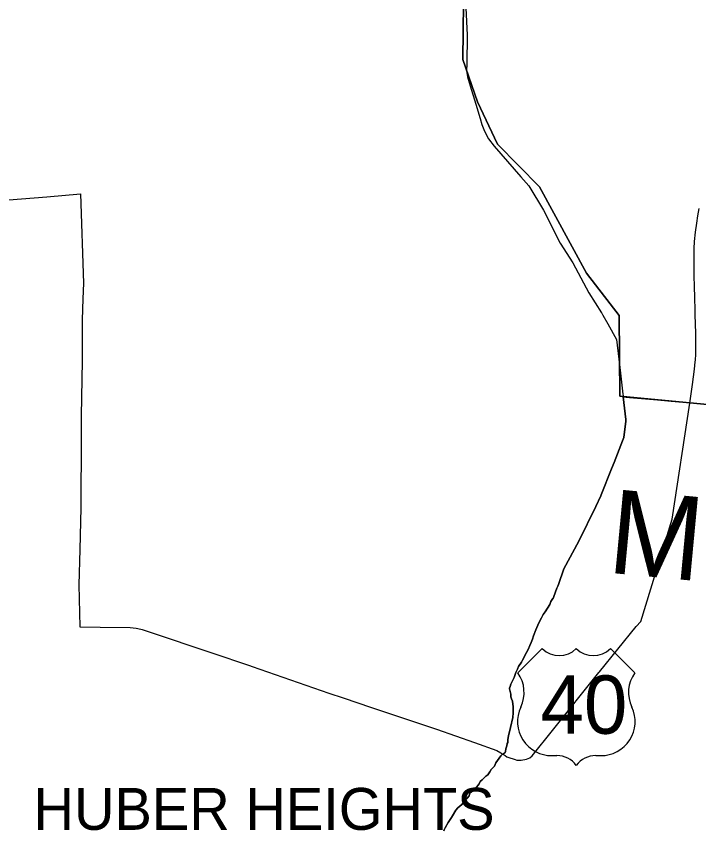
# Model space of a CAD drawing. Extents: x 0 to 34, y 0 to 22.
# Drawn here: x 5.354 to 5.4848, y 15.8228 to 15.979 of the extents above; entities that cross this region are included whole.
import ezdxf

# ---------------------------------------------------------------- set-up
doc = ezdxf.new("R2010")
doc.units = 0
for name, color, linetype in [('GM_X_Corporation', 7, 'Continuous'), ('GM_X_Corporation_Text', 7, 'Continuous'), ('GM_X_County', 7, 'Continuous'), ('GM_X_County_Text', 7, 'Continuous'), ('GM_X_US_Location', 7, 'Continuous'), ('GM_X_US_Route', 7, 'Continuous'), ('GM_X_US_Shield', 7, 'Continuous')]:
    doc.layers.add(name, color=color, linetype=linetype)

msp = doc.modelspace()

# ---------------------------------------------------------------- linework, layer by layer
at = {"layer": 'GM_X_Corporation'}
for points in [[(5.44018947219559, 15.980564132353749), (5.440433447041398, 15.975336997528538), (5.440372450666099, 15.969804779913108), (5.440352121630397, 15.968503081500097), (5.440514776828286, 15.967343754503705), (5.441023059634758, 15.965614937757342), (5.4421281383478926, 15.962120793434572), (5.442936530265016, 15.959355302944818), (5.44329196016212, 15.958195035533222), (5.443797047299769, 15.956922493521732), (5.444564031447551, 15.955481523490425), (5.445605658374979, 15.95402887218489), (5.450740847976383, 15.94817130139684), (5.452242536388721, 15.946458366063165), (5.455076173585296, 15.941786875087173), (5.458288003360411, 15.935480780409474), (5.460734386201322, 15.931706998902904), (5.460734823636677, 15.931706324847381), (5.463803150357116, 15.92592435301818), (5.466200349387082, 15.922118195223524), (5.466257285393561, 15.922016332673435), (5.466450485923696, 15.92167068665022), (5.467395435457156, 15.919980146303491), (5.469078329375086, 15.91696942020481), (5.46983474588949, 15.910533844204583), (5.470307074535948, 15.906515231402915), (5.4703380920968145, 15.90622742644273), (5.470363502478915, 15.905991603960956), (5.470833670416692, 15.901628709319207), (5.470865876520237, 15.901329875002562), (5.470487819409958, 15.898164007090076), (5.470247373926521, 15.897552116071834), (5.468605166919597, 15.893372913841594), (5.4681370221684, 15.892181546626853), (5.466164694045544, 15.887162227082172), (5.46609285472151, 15.886979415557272), (5.465113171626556, 15.884964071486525), (5.461871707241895, 15.878295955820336), (5.458962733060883, 15.873018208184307), (5.4579298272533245, 15.869985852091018), (5.457814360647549, 15.869646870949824), (5.4576621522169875, 15.869318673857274), (5.457081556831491, 15.867710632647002), (5.456904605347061, 15.867327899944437), (5.456888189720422, 15.867292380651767), (5.4565016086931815, 15.866745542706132), (5.456308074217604, 15.86613440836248), (5.455825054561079, 15.865458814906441), (5.45537822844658, 15.864757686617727), (5.455374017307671, 15.86475107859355), (5.455019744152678, 15.864236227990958), (5.454697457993, 15.863625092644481), (5.45421410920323, 15.862628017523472), (5.453601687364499, 15.861309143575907), (5.453150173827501, 15.860183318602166), (5.452956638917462, 15.859540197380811), (5.452730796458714, 15.858896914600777), (5.45249257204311, 15.858310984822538), (5.452149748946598, 15.857551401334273), (5.451806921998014, 15.856938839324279), (5.451036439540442, 15.855456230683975), (5.4508519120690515, 15.855101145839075), (5.4503116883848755, 15.854247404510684), (5.450088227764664, 15.853750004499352), (5.449798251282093, 15.853106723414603), (5.449443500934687, 15.852173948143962), (5.449282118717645, 15.851755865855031), (5.448798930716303, 15.850887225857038), (5.448669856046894, 15.85043698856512), (5.448571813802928, 15.85011980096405), (5.448540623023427, 15.850018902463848), (5.448796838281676, 15.848990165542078), (5.448828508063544, 15.848475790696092), (5.44892447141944, 15.848057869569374), (5.449116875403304, 15.847639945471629), (5.44921283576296, 15.847061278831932), (5.449244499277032, 15.84657889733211), (5.4492853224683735, 15.845204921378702), (5.449234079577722, 15.844692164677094), (5.449217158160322, 15.844522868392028), (5.448758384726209, 15.842562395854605), (5.448391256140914, 15.84098103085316), (5.448324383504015, 15.840626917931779), (5.448225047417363, 15.84020851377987), (5.448221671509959, 15.839725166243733), (5.44812361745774, 15.839499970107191), (5.448024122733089, 15.83908155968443), (5.44789118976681, 15.838469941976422), (5.447791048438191, 15.837954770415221), (5.447718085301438, 15.837787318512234), (5.447700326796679, 15.837746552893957), (5.447692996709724, 15.837729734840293), (5.447468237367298, 15.837581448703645), (5.44730512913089, 15.837473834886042), (5.447255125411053, 15.837431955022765), (5.446884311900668, 15.837121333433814), (5.445941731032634, 15.835772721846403), (5.445680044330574, 15.835161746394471), (5.445064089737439, 15.834488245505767), (5.444804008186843, 15.834102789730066), (5.444381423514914, 15.833492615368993), (5.44404120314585, 15.8332336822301), (5.443960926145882, 15.833172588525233), (5.443345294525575, 15.83256337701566), (5.44295662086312, 15.83221087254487), (5.4427605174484, 15.831760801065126), (5.442046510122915, 15.830894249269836), (5.440978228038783, 15.829965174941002), (5.440813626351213, 15.829450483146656), (5.439604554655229, 15.82803214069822), (5.4394187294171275, 15.827814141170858), (5.438641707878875, 15.827141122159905), (5.438252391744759, 15.826692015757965), (5.43763386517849, 15.825663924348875), (5.4374705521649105, 15.825310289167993), (5.43708043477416, 15.824732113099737), (5.436820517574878, 15.824378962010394), (5.436201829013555, 15.823318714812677), (5.436059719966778, 15.822924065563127), (5.436006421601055, 15.822771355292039)], [(5.436006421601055, 15.822771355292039), (5.436059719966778, 15.822924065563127), (5.436201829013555, 15.823318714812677), (5.436820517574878, 15.824378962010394), (5.43708043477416, 15.824732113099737), (5.4374705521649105, 15.825310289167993), (5.43763386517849, 15.825663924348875), (5.438252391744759, 15.826692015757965), (5.438641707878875, 15.827141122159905), (5.4394187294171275, 15.827814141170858), (5.439604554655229, 15.82803214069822), (5.440813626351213, 15.829450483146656), (5.440978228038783, 15.829965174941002), (5.442046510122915, 15.830894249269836), (5.4427605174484, 15.831760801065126), (5.44295662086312, 15.83221087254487), (5.443345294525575, 15.83256337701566), (5.443960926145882, 15.833172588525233), (5.44404120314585, 15.8332336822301), (5.444381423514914, 15.833492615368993), (5.444804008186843, 15.834102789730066), (5.445064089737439, 15.834488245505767), (5.445680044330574, 15.835161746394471), (5.445941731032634, 15.835772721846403), (5.446884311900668, 15.837121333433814), (5.447255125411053, 15.837431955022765), (5.44730512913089, 15.837473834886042), (5.447468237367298, 15.837581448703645), (5.447692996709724, 15.837729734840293), (5.447700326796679, 15.837746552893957), (5.447718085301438, 15.837787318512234), (5.447791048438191, 15.837954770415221), (5.44789118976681, 15.838469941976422), (5.448024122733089, 15.83908155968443), (5.44812361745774, 15.839499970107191), (5.448221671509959, 15.839725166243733), (5.448225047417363, 15.84020851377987), (5.448324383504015, 15.840626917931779), (5.448391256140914, 15.84098103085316), (5.448758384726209, 15.842562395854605), (5.449217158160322, 15.844522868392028), (5.449234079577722, 15.844692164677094), (5.4492853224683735, 15.845204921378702), (5.449244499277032, 15.84657889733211), (5.44921283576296, 15.847061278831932), (5.449116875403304, 15.847639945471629), (5.44892447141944, 15.848057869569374), (5.448828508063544, 15.848475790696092), (5.448796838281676, 15.848990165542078), (5.448540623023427, 15.850018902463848), (5.448571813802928, 15.85011980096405), (5.448669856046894, 15.85043698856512), (5.448798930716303, 15.850887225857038), (5.449282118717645, 15.851755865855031), (5.449443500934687, 15.852173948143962), (5.449798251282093, 15.853106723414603), (5.450088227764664, 15.853750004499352), (5.4503116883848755, 15.854247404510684), (5.4508519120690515, 15.855101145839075), (5.451036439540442, 15.855456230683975), (5.451806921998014, 15.856938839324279), (5.452149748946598, 15.857551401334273), (5.45249257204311, 15.858310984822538), (5.452730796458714, 15.858896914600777), (5.452956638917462, 15.859540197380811), (5.453150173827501, 15.860183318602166), (5.453601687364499, 15.861309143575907), (5.45421410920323, 15.862628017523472), (5.454697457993, 15.863625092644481), (5.455019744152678, 15.864236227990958), (5.45537822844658, 15.864757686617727), (5.455825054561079, 15.865458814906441), (5.456308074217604, 15.86613440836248), (5.4565016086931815, 15.866745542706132), (5.456888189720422, 15.867292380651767), (5.456904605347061, 15.867327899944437), (5.457081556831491, 15.867710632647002), (5.4576621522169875, 15.869318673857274), (5.457814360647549, 15.869646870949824), (5.4579298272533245, 15.869985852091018), (5.458962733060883, 15.873018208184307), (5.461871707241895, 15.878295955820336), (5.465113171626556, 15.884964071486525), (5.46609285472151, 15.886979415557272), (5.466164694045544, 15.887162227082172), (5.4681370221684, 15.892181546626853), (5.468605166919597, 15.893372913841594), (5.470247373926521, 15.897552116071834), (5.470487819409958, 15.898164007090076), (5.470865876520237, 15.901329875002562), (5.470833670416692, 15.901628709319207), (5.470363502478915, 15.905991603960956), (5.470957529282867, 15.90593919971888), (5.471574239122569, 15.905884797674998), (5.476926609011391, 15.905412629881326), (5.479585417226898, 15.90517807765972), (5.482486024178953, 15.904922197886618), (5.483767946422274, 15.904809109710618), (5.4945560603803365, 15.903808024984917)]]:
    msp.add_lwpolyline(points, dxfattribs=at)
at = {"layer": 'GM_X_County'}
for points in [[(5.43979328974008, 15.986952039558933), (5.439601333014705, 15.970679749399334), (5.442410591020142, 15.962559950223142), (5.446252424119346, 15.95447232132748), (5.454291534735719, 15.946256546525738), (5.463299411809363, 15.929727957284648), (5.469595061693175, 15.92160868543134), (5.469740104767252, 15.906094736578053), (5.483138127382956, 15.904815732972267), (5.494572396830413, 15.903733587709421), (5.5226586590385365, 15.90114370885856), (5.551293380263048, 15.898359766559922), (5.565377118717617, 15.896962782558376), (5.585394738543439, 15.895032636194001), (5.607564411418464, 15.892919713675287), (5.6129720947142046, 15.892484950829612), (5.653672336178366, 15.888443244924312)], [(5.653672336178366, 15.888443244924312), (5.6129720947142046, 15.892484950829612), (5.607564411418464, 15.892919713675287), (5.585394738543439, 15.895032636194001), (5.565377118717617, 15.896962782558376), (5.551293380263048, 15.898359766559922), (5.5226586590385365, 15.90114370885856), (5.494572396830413, 15.903733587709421), (5.483138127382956, 15.904815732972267), (5.469740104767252, 15.906094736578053), (5.469595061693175, 15.92160868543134), (5.463299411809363, 15.929727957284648), (5.454291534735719, 15.946256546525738), (5.446252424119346, 15.95447232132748), (5.442410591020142, 15.962559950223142), (5.439601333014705, 15.970679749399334), (5.43979328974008, 15.986952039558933)]]:
    msp.add_lwpolyline(points, dxfattribs=at)
at = {"layer": 'GM_X_US_Route'}
msp.add_line((5.366217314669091, 15.861863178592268), (5.370109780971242, 15.861827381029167), dxfattribs=at)
for points in [[(5.3498433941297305, 15.943541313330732), (5.352593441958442, 15.943773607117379), (5.359901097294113, 15.944331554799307), (5.366362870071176, 15.944925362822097)], [(5.366362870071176, 15.944925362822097), (5.366884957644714, 15.927754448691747), (5.366787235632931, 15.924790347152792)], [(5.483157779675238, 15.904770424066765), (5.483397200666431, 15.906566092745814), (5.4836271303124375, 15.908332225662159), (5.483833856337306, 15.909848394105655), (5.484018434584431, 15.911312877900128), (5.484168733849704, 15.912668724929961), (5.484201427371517, 15.913041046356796), (5.484231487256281, 15.913394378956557), (5.484256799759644, 15.913774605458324), (5.484286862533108, 15.91477290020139), (5.484293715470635, 15.916299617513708), (5.484258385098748, 15.918197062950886), (5.484210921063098, 15.919936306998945), (5.484169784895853, 15.921778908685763), (5.4841413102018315, 15.923201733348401), (5.484113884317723, 15.924466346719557), (5.484082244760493, 15.925625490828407), (5.484053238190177, 15.926574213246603), (5.483968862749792, 15.929738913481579), (5.4839366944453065, 15.931953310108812), (5.483930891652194, 15.933533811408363), (5.4839388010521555, 15.934030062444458), (5.483953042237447, 15.934462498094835), (5.483980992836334, 15.93489493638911), (5.484008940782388, 15.935348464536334), (5.484058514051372, 15.935802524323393), (5.484240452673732, 15.93753438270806), (5.484470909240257, 15.939259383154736), (5.484683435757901, 15.940668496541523), (5.484908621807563, 15.94207391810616)], [(5.366787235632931, 15.924790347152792), (5.366655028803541, 15.920780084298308), (5.366635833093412, 15.913446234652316)], [(5.366635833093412, 15.913446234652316), (5.366634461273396, 15.912922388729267), (5.366461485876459, 15.902337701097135), (5.366451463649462, 15.89762519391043), (5.366384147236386, 15.885431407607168)], [(5.465813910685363, 15.853221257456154), (5.472829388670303, 15.861951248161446), (5.473715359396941, 15.862899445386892), (5.479738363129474, 15.882554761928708), (5.483157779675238, 15.904770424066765)], [(5.366384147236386, 15.885431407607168), (5.366380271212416, 15.884729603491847), (5.366189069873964, 15.876687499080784)], [(5.366189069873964, 15.876687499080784), (5.366029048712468, 15.869956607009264), (5.366217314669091, 15.861863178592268)], [(5.370109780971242, 15.861827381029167), (5.37585117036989, 15.861774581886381), (5.3769913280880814, 15.861644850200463), (5.377890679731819, 15.8614229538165)], [(5.377890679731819, 15.8614229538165), (5.378160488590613, 15.861356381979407), (5.392851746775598, 15.856449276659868), (5.397371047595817, 15.854924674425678)], [(5.397371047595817, 15.854924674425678), (5.39875451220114, 15.854457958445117), (5.399214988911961, 15.854297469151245)], [(5.399214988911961, 15.854297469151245), (5.413950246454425, 15.849161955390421), (5.416700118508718, 15.84823772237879), (5.422133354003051, 15.846412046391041)], [(5.449678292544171, 15.836409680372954), (5.449946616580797, 15.836316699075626), (5.450817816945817, 15.836329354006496), (5.451812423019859, 15.836503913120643), (5.452440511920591, 15.836777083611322), (5.452931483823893, 15.837120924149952), (5.456793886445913, 15.841997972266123), (5.465708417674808, 15.853089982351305), (5.465813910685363, 15.853221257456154)], [(5.422133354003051, 15.846412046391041), (5.434561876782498, 15.84223581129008), (5.441853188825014, 15.83969709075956), (5.446116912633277, 15.838175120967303), (5.446907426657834, 15.837684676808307), (5.447051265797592, 15.837595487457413), (5.44770276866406, 15.837191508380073)], [(5.44770276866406, 15.837191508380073), (5.448058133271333, 15.836971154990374), (5.4482696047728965, 15.836897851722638), (5.449678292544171, 15.836409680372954)]]:
    msp.add_lwpolyline(points, dxfattribs=at)
at = {"layer": 'GM_X_US_Shield'}
for p, q in [((5.454847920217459, 15.857693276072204), (5.450185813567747, 15.853031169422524)), ((5.47256392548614, 15.853031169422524), (5.4679018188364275, 15.857693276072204)), ((5.456712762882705, 15.837180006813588), (5.4576451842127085, 15.837180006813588)), ((5.4651045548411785, 15.837180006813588), (5.466036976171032, 15.837180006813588))]:
    msp.add_line(p, q, dxfattribs=at)
for centre, radius, start, end in [((5.458111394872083, 15.861022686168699), 0.004662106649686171, 225.57299599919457, 314.4270040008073), ((5.464638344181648, 15.861022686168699), 0.004662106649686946, 225.57299599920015, 314.4270040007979), ((5.444839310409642, 15.849287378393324), 0.006526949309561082, 334.5471236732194, 35.000929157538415), ((5.477910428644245, 15.849287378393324), 0.006526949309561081, 144.99907084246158, 205.4528763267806), ((5.456640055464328, 15.84370655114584), 0.006526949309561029, 154.8319194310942, 270.63826363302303), ((5.466109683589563, 15.84370655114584), 0.006526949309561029, 269.36173636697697, 25.168080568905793), ((5.457645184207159, 15.832517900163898), 0.0046621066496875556, 36.86989764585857, 89.99999993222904), ((5.465104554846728, 15.832517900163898), 0.0046621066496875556, 90.00000006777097, 143.13010235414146)]:
    msp.add_arc(centre, radius, start, end, dxfattribs=at)

# ---------------------------------------------------------------- texts
at = {"layer": 'GM_X_Corporation_Text'}
msp.add_text('HUBER HEIGHTS', height=0.008037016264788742, rotation=1.0000000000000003e-05, dxfattribs=at).set_placement((5.357326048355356, 15.822940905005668))
at = {"layer": 'GM_X_County_Text'}
msp.add_text('MONTGOMERY COUNTY', height=0.016074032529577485, rotation=354.61945499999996, dxfattribs=at).set_placement((5.467099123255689, 15.872293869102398))
at = {"layer": 'GM_X_US_Location'}
for s, p in [('0', (5.461368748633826, 15.84688223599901)), ('/', (5.461370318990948, 15.84688223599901))]:
    msp.add_text(s, height=1.6074032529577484e-05, dxfattribs=at).set_placement(p)
msp.add_text('40', height=1.6074032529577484e-05, rotation=1.0000000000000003e-05, dxfattribs=at).set_placement((5.458050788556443, 15.843554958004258))
at = {"layer": 'GM_X_US_Shield'}
msp.add_text('40', height=0.011189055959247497, dxfattribs=at).set_placement((5.454508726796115, 15.841375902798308))

doc.saveas('drawing.dxf')
